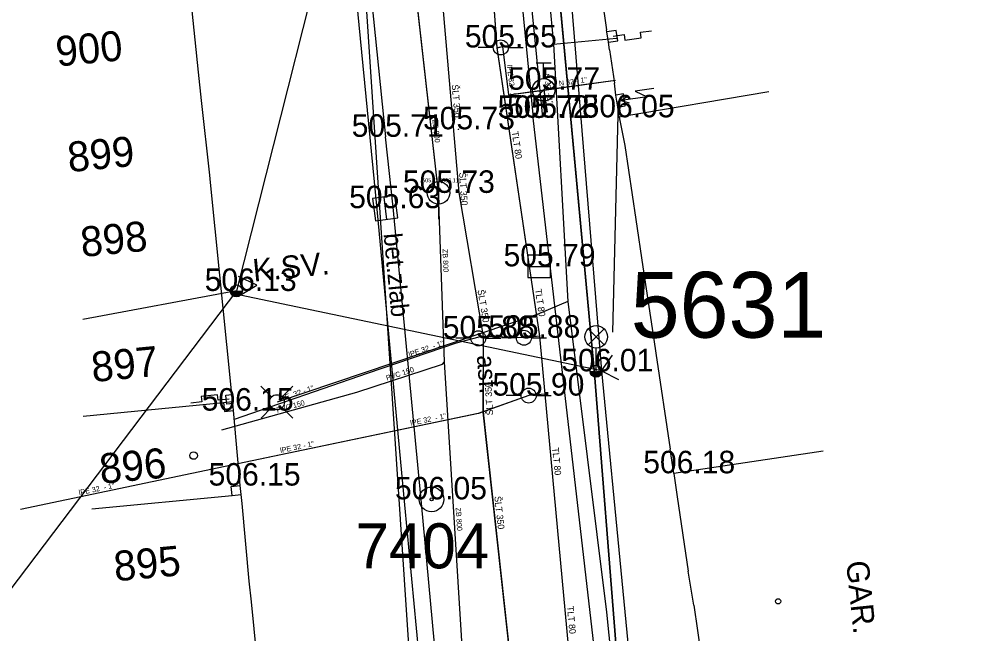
# Model space of a CAD drawing. Extents: x -669642 to -669119, y -1131006 to -1130466.
# Drawn here: x -669400.03 to -669367.79, y -1130862.49 to -1130842 of the extents above; entities that cross this region are included whole.
import ezdxf

# ---------------------------------------------------------------- set-up
doc = ezdxf.new("R2010")
doc.units = 0
for name, color, linetype in [('G_Bod_tecka', 7, 'Continuous'), ('G_Bod_vyska', 7, 'Continuous'), ('G_Bodove_pole', 7, 'Continuous'), ('G_Budovy-znacky', 7, 'Continuous'), ('G_Budovy_Objekty', 7, 'Continuous'), ('G_Budovy_vstupy', 7, 'Continuous'), ('G_Cesty_Schody', 7, 'Continuous'), ('G_Cisla_jina', 7, 'Continuous'), ('G_Objekty_technicke', 7, 'Continuous'), ('G_Plochy_zpevnene', 7, 'Continuous'), ('G_Popisy_objektu', 7, 'Continuous'), ('G_Popisy_povrchu', 7, 'Continuous'), ('G_Poznamky_odkaz', 7, 'Continuous'), ('G_Site-kanalizace', 7, 'Continuous'), ('G_Site-plynovod', 7, 'Continuous'), ('G_Site-Rozvadece', 7, 'Continuous'), ('G_Site-Sloupy', 7, 'Continuous'), ('G_Site-vodovod', 7, 'Continuous'), ('G_Vyskopis-bod_terenu', 7, 'Continuous'), ('G_Z_ELsilove_nadz_kotovane', 7, 'Continuous'), ('G_Z_ELsilove_podz_kotovane', 7, 'Continuous'), ('G_Z_KANAL_podz_kotovane', 7, 'Continuous'), ('G_Z_PLYNY_podz_geodeticky', 7, 'Continuous'), ('G_Z_SPOJE_nadz_kotovane', 7, 'Continuous'), ('G_Z_VODA_podz_kotovane', 7, 'Continuous'), ('Vrstva 1', 7, 'Continuous'), ('Vrstva 12', 7, 'Continuous'), ('Vrstva 2', 7, 'Continuous'), ('Vrstva 25', 7, 'Continuous'), ('Vrstva 26', 7, 'Continuous'), ('Vrstva 3', 7, 'Continuous'), ('Vrstva 4', 7, 'Continuous'), ('Vrstva 5', 7, 'Continuous'), ('Vrstva 6', 7, 'Continuous'), ('Vrstva 7', 7, 'Continuous'), ('Vrstva 8', 7, 'Continuous')]:
    doc.layers.add(name, color=color, linetype=linetype)

msp = doc.modelspace()

# ---------------------------------------------------------------- linework, layer by layer
at = {"layer": 'G_Bod_tecka'}
for p, q in [((-669383.97, -1130842.94), (-669383.97, -1130842.94)), ((-669382.54, -1130844.35), (-669382.54, -1130844.35)), ((-669382.89, -1130845.29), (-669382.89, -1130845.29)), ((-669382.58, -1130845.28), (-669382.58, -1130845.28)), ((-669380.02, -1130845.27), (-669380.02, -1130845.27)), ((-669387.82, -1130845.92), (-669387.82, -1130845.92)), ((-669385.38, -1130845.67), (-669385.38, -1130845.67)), ((-669386.05, -1130847.79), (-669386.05, -1130847.79)), ((-669387.83, -1130848.3), (-669387.83, -1130848.3)), ((-669382.69, -1130850.24), (-669382.69, -1130850.24)), ((-669392.79, -1130851.06), (-669392.79, -1130851.06)), ((-669384.72, -1130852.64), (-669384.72, -1130852.64)), ((-669383.2, -1130852.62), (-669383.2, -1130852.62)), ((-669380.79, -1130853.74), (-669380.79, -1130853.74)), ((-669383.04, -1130854.55), (-669383.04, -1130854.55)), ((-669392.89, -1130855.05), (-669392.89, -1130855.05)), ((-669378.16, -1130857.14), (-669378.16, -1130857.14)), ((-669392.66, -1130857.55), (-669392.66, -1130857.55)), ((-669386.28, -1130858.01), (-669386.28, -1130858.01))]:
    msp.add_line(p, q, dxfattribs=at)
at = {"layer": 'G_Bodove_pole'}
for radius in [0.412, 0.05]:
    msp.add_circle((-669386.28, -1130858.01), radius, dxfattribs=at)
at = {"layer": 'G_Budovy-znacky'}
for centre, radius in [((-669394.219, -1130856.55), 0.125), ((-669374.719, -1130861.41), 0.0875)]:
    msp.add_circle(centre, radius, dxfattribs=at)
at = {"layer": 'G_Budovy_Objekty'}
for p, q in [((-669393.95, -1130844.71), (-669394.05, -1130843.76)), ((-669375.03, -1130844.42), (-669380.02, -1130845.27)), ((-669380.02, -1130845.27), (-669379.83, -1130846.21)), ((-669393.66, -1130847.44), (-669393.68, -1130847.2)), ((-669379.46, -1130848.68), (-669379.23, -1130850.26)), ((-669393.23, -1130851.63), (-669393.34, -1130850.53)), ((-669378.87, -1130852.68), (-669378.8, -1130853.13)), ((-669392.94, -1130854.51), (-669392.99, -1130854.06)), ((-669392.92, -1130854.75), (-669392.94, -1130854.51)), ((-669397.9, -1130855.24), (-669393.22, -1130854.78)), ((-669393.22, -1130854.78), (-669393.12, -1130854.77)), ((-669393.22, -1130854.78), (-669393.19, -1130855.08)), ((-669393.12, -1130854.77), (-669392.92, -1130854.75)), ((-669392.91, -1130854.81), (-669392.92, -1130854.75)), ((-669392.89, -1130855.05), (-669392.91, -1130854.81)), ((-669393.19, -1130855.08), (-669392.89, -1130855.05)), ((-669378.2, -1130857.15), (-669378.32, -1130856.34)), ((-669373.22, -1130856.4), (-669378.2, -1130857.15)), ((-669378.2, -1130857.15), (-669378.09, -1130857.93)), ((-669392.96, -1130857.58), (-669392.66, -1130857.55)), ((-669392.93, -1130857.88), (-669392.96, -1130857.58)), ((-669392.93, -1130857.88), (-669392.63, -1130857.85)), ((-669392.63, -1130857.85), (-669392.66, -1130857.55)), ((-669392.6, -1130858.15), (-669392.63, -1130857.85)), ((-669397.61, -1130858.33), (-669392.93, -1130857.88)), ((-669377.53, -1130861.54), (-669377.72, -1130860.4)), ((-669392.29, -1130861.43), (-669392.36, -1130860.74))]:
    msp.add_line(p, q, dxfattribs=at)
for points in [[(-669380.34, -1130843.02), (-669380.38, -1130842.76), (-669380.43, -1130842.42), (-669380.44, -1130842.35)], [(-669380.02, -1130845.27), (-669380.07, -1130844.93), (-669380.13, -1130844.53), (-669380.18, -1130844.13)]]:
    msp.add_lwpolyline(points, dxfattribs=at)
at = {"layer": 'G_Budovy_vstupy'}
for p, q in [((-669380.82, -1130839.68), (-669380.44, -1130842.35)), ((-669394.05, -1130843.76), (-669394.31, -1130841.28)), ((-669380.34, -1130843.02), (-669380.18, -1130844.13)), ((-669393.68, -1130847.2), (-669393.95, -1130844.71)), ((-669379.83, -1130846.21), (-669379.46, -1130848.68)), ((-669393.34, -1130850.53), (-669393.66, -1130847.44)), ((-669379.23, -1130850.26), (-669378.87, -1130852.68)), ((-669392.99, -1130854.06), (-669393.23, -1130851.63)), ((-669378.8, -1130853.13), (-669378.32, -1130856.34)), ((-669392.66, -1130857.55), (-669392.89, -1130855.05)), ((-669392.36, -1130860.74), (-669392.6, -1130858.15)), ((-669378.09, -1130857.93), (-669377.72, -1130860.4)), ((-669392.04, -1130863.92), (-669392.29, -1130861.43)), ((-669377.53, -1130861.54), (-669377.19, -1130863.91))]:
    msp.add_line(p, q, dxfattribs=at)
at = {"layer": 'G_Cesty_Schody'}
for points in [[(-669388.61, -1130835.98), (-669388.79, -1130836.32), (-669387.82, -1130845.92)], [(-669382.78, -1130910.58), (-669382.75, -1130907.96), (-669382.72, -1130905.36), (-669382.74, -1130902.5), (-669382.82, -1130900.37), (-669383.02, -1130897.17), (-669383.29, -1130893.97), (-669384.48, -1130880.99), (-669385.7, -1130868), (-669386.62, -1130858.14), (-669387.56, -1130848.27), (-669387.82, -1130845.92)]]:
    msp.add_lwpolyline(points, dxfattribs=at)
at = {"layer": 'G_Objekty_technicke'}
for p, q in [((-669381.055, -1130852.325), (-669380.525, -1130852.855)), ((-669381.055, -1130852.855), (-669380.525, -1130852.325)), ((-669380.79, -1130853.74), (-669380.79, -1130852.965))]:
    msp.add_line(p, q, dxfattribs=at)
for centre, radius in [((-669380.79, -1130852.59), 0.375), ((-669380.79, -1130853.74), 0.2)]:
    msp.add_circle(centre, radius, dxfattribs=at)
for radius in [0.18, 0.16, 0.14, 0.12, 0.1, 0.08, 0.06, 0.04, 0.02]:
    msp.add_arc((-669380.79, -1130853.74), radius, 180, 0, dxfattribs=at)
at = {"layer": 'G_Plochy_zpevnene'}
msp.add_line((-669380.64, -1130864.75), (-669382.89, -1130845.29), dxfattribs=at)
for points in [[(-669386.53, -1130808.38), (-669385.87, -1130814.67), (-669385.31, -1130820.24), (-669384.62, -1130827.3), (-669383.9, -1130834.92), (-669382.89, -1130845.29)], [(-669386.26, -1130808.32), (-669385.58, -1130814.61), (-669384.99, -1130820.2), (-669384.33, -1130827.26), (-669383.61, -1130834.89), (-669383.59, -1130835.1), (-669382.58, -1130845.28)], [(-669385.69, -1130873.96), (-669386.24, -1130868.06), (-669387.17, -1130858.19), (-669388.1, -1130848.33), (-669388.69, -1130842.19), (-669389.28, -1130836.06)]]:
    msp.add_lwpolyline(points, dxfattribs=at)
at = {"layer": 'G_Site-kanalizace'}
for p, q in [((-669386.05, -1130847.415), (-669386.05, -1130848.665)), ((-669387.877, -1130847.928), (-669387.783, -1130848.672)), ((-669383.065, -1130850.24), (-669382.315, -1130850.24))]:
    msp.add_line(p, q, dxfattribs=at)
for points in [[(-669388.248, -1130847.975), (-669388.154, -1130848.719), (-669387.41, -1130848.625), (-669387.504, -1130847.881)], [(-669383.065, -1130850.614), (-669382.315, -1130850.614), (-669382.315, -1130849.864), (-669383.065, -1130849.864)]]:
    msp.add_lwpolyline(points, close=True, dxfattribs=at)
msp.add_circle((-669386.05, -1130847.79), 0.375, dxfattribs=at)
at = {"layer": 'G_Site-plynovod'}
for p, q in [((-669391.972, -1130854.238), (-669391.617, -1130854.593)), ((-669391.263, -1130854.592), (-669390.909, -1130854.239)), ((-669391.617, -1130854.946), (-669391.97, -1130855.3)), ((-669391.264, -1130854.945), (-669390.909, -1130855.3))]:
    msp.add_line(p, q, dxfattribs=at)
msp.add_circle((-669391.439, -1130854.769), 0.25, dxfattribs=at)
at = {"layer": 'G_Site-Rozvadece'}
for p, q in [((-669380.12, -1130842.38), (-669380.43, -1130842.42)), ((-669380.07, -1130842.72), (-669380.12, -1130842.38)), ((-669380.38, -1130842.76), (-669380.07, -1130842.72)), ((-669378.869, -1130844.308), (-669379.489, -1130844.394)), ((-669379.88, -1130844.49), (-669380.13, -1130844.53)), ((-669379.723, -1130844.568), (-669379.95, -1130844.711)), ((-669379.083, -1130844.59), (-669379.95, -1130844.711)), ((-669379.82, -1130844.89), (-669379.88, -1130844.49)), ((-669379.489, -1130844.394), (-669379.083, -1130844.59)), ((-669380.07, -1130844.93), (-669379.82, -1130844.89)), ((-669379.95, -1130844.711), (-669379.692, -1130844.786)), ((-669393.14, -1130854.53), (-669392.94, -1130854.51)), ((-669393.12, -1130854.77), (-669393.14, -1130854.53)), ((-669393.11, -1130854.83), (-669393.12, -1130854.77)), ((-669392.91, -1130854.81), (-669393.11, -1130854.83))]:
    msp.add_line(p, q, dxfattribs=at)
for points in [[(-669380.22, -1130842.561), (-669379.855, -1130842.511), (-669379.83, -1130842.692), (-669379.283, -1130842.617), (-669379.307, -1130842.436), (-669378.943, -1130842.384)], [(-669393.031, -1130854.669), (-669393.397, -1130854.704), (-669393.416, -1130854.522), (-669393.965, -1130854.577), (-669393.947, -1130854.76), (-669394.314, -1130854.797)]]:
    msp.add_lwpolyline(points, dxfattribs=at)
at = {"layer": 'G_Site-Sloupy'}
msp.add_circle((-669392.79, -1130851.06), 0.2, dxfattribs=at)
for radius in [0.18, 0.16, 0.14, 0.12, 0.1, 0.08, 0.06, 0.04, 0.02]:
    msp.add_arc((-669392.79, -1130851.06), radius, 180, 0, dxfattribs=at)
at = {"layer": 'G_Site-vodovod'}
for p, q in [((-669384.22, -1130842.94), (-669384.72, -1130842.94)), ((-669383.72, -1130842.94), (-669383.22, -1130842.94)), ((-669382.79, -1130843.45), (-669382.29, -1130843.45)), ((-669382.54, -1130843.975), (-669382.54, -1130843.45)), ((-669382.805, -1130844.615), (-669382.275, -1130844.085)), ((-669384.97, -1130852.64), (-669385.47, -1130852.64)), ((-669384.47, -1130852.64), (-669383.97, -1130852.64)), ((-669383.45, -1130852.62), (-669383.95, -1130852.62)), ((-669382.95, -1130852.62), (-669382.45, -1130852.62)), ((-669383.29, -1130854.55), (-669383.79, -1130854.55)), ((-669382.79, -1130854.55), (-669382.29, -1130854.55))]:
    msp.add_line(p, q, dxfattribs=at)
for centre, radius in [((-669383.97, -1130842.94), 0.25), ((-669382.54, -1130844.35), 0.375), ((-669383.2, -1130852.62), 0.25), ((-669384.72, -1130852.64), 0.25), ((-669383.04, -1130854.55), 0.25)]:
    msp.add_circle(centre, radius, dxfattribs=at)
at = {"layer": 'G_Vyskopis-bod_terenu'}
for p, q in [((-669385.39, -1130845.67), (-669385.37, -1130845.67)), ((-669385.38, -1130845.655), (-669385.38, -1130845.67)), ((-669385.38, -1130845.685), (-669385.38, -1130845.67))]:
    msp.add_line(p, q, dxfattribs=at)
at = {"layer": 'G_Z_ELsilove_nadz_kotovane'}
for points in [[(-669384.181, -1130819.771), (-669382.436, -1130831.441), (-669380.615, -1130853.723)], [(-669380.615, -1130853.723), (-669392.662, -1130851.205), (-669392.105, -1130850.871), (-669392.723, -1130850.576)], [(-669380.615, -1130853.723), (-669380.247, -1130853.207)], [(-669380.615, -1130853.723), (-669377.897, -1130881.732)], [(-669380.615, -1130853.723), (-669380.043, -1130854.013)]]:
    msp.add_lwpolyline(points, dxfattribs=at)
at = {"layer": 'G_Z_ELsilove_podz_kotovane'}
for points in [[(-669391.83, -1130758.66), (-669387.04, -1130787.16), (-669380.84, -1130853.82), (-669376.27, -1130911.91), (-669375.45, -1130932.67), (-669367.41, -1130949.86), (-669354.28, -1130962.65), (-669322.79, -1130989.32), (-669305.7, -1131000.09), (-669304.07, -1131000.6)], [(-669380.229, -1130852.438), (-669380.047, -1130844.728)]]:
    msp.add_lwpolyline(points, dxfattribs=at)
at = {"layer": 'G_Z_KANAL_podz_kotovane'}
for points in [[(-669386.05, -1130847.79), (-669389.19, -1130819.89), (-669390.06, -1130812.55), (-669394.69, -1130773.67)], [(-669382.19, -1130912.29), (-669385.85, -1130853.42), (-669386.05, -1130847.79)], [(-669393.28, -1130855.69), (-669388.77, -1130854.44), (-669385.92, -1130853.5), (-669385.85, -1130853.42)]]:
    msp.add_lwpolyline(points, dxfattribs=at)
at = {"layer": 'G_Z_PLYNY_podz_geodeticky'}
for points in [[(-669390.43, -1130771.32), (-669388.94, -1130781.38), (-669387.27, -1130793.84), (-669384.52, -1130818.24), (-669383.72, -1130826.65), (-669382.93, -1130835.15), (-669382.21, -1130842.83), (-669381.73, -1130851.41), (-669380.44, -1130861.77), (-669378.34, -1130882.46)], [(-669382.21, -1130842.83), (-669380.11, -1130842.63)], [(-669381.73, -1130851.41), (-669382.76, -1130851.84), (-669391.43, -1130854.77)]]:
    msp.add_lwpolyline(points, dxfattribs=at)
at = {"layer": 'G_Z_SPOJE_nadz_kotovane'}
for points in [[(-669388.86, -1130835.53), (-669392.79, -1130851.06)], [(-669388.86, -1130835.53), (-669383.8, -1130911.82)], [(-669392.79, -1130851.06), (-669410.28, -1130874.13), (-669431.93, -1130876.33), (-669437.91, -1130879.53), (-669438.06, -1130879.61)], [(-669392.79, -1130851.06), (-669397.91, -1130852.01)]]:
    msp.add_lwpolyline(points, dxfattribs=at)
at = {"layer": 'G_Z_VODA_podz_kotovane'}
for p, q in [((-669384.09, -1130842.95), (-669383.91, -1130842.91)), ((-669383.91, -1130842.91), (-669383.71, -1130844.52)), ((-669382.42, -1130845.1), (-669382.52, -1130844.36)), ((-669383.2, -1130852.62), (-669384.61, -1130852.58)), ((-669382.67, -1130852.57), (-669383.2, -1130852.62)), ((-669382.49, -1130854.5), (-669383.04, -1130854.55))]:
    msp.add_line(p, q, dxfattribs=at)
for points in [[(-669391.66, -1130786.81), (-669388.98, -1130811.25), (-669386.68, -1130832.57), (-669385.37, -1130847.78), (-669384.56, -1130852.58), (-669384.56, -1130855.1), (-669381.69, -1130881.23), (-669380.22, -1130906.82), (-669380.35, -1130922.88), (-669379.95, -1130930.64), (-669376.8, -1130944.92), (-669375.17, -1130949.36), (-669369.9, -1130965.09), (-669368.33, -1130970.22)], [(-669373.45, -1130944.33), (-669373.67, -1130943.67), (-669376.37, -1130935.68), (-669378.15, -1130922.46), (-669378.08, -1130920.73), (-669378.01, -1130917.57), (-669378, -1130914.5), (-669377.65, -1130907.22), (-669378.04, -1130900.78), (-669379.71, -1130886.35), (-669379.94, -1130881.96), (-669382.49, -1130854.5), (-669382.67, -1130852.57), (-669384.09, -1130842.95), (-669385.34, -1130825.89), (-669387.02, -1130812.53), (-669389.23, -1130792.08)], [(-669383.71, -1130844.52), (-669382.52, -1130844.36), (-669380.14, -1130844.03)], [(-669384.61, -1130852.58), (-669384.7, -1130852.6), (-669385.46, -1130852.8), (-669388.43, -1130853.81), (-669392.86, -1130855.35)], [(-669383.04, -1130854.55), (-669384.72, -1130855.15), (-669392.74, -1130856.82), (-669399.99, -1130858.35)]]:
    msp.add_lwpolyline(points, dxfattribs=at)
at = {"layer": 'Vrstva 1'}
msp.add_line((-669380.84, -1130853.82), (-669380.84, -1130853.82), dxfattribs=at)
at = {"layer": 'Vrstva 12'}
for points in [[(-669386.05, -1130847.79), (-669389.185, -1130819.892), (-669390.059, -1130812.552), (-669394.689, -1130773.674)], [(-669382.192, -1130912.286), (-669385.85, -1130853.42), (-669386.05, -1130847.79)], [(-669393.28, -1130855.69), (-669388.77, -1130854.44), (-669385.92, -1130853.5), (-669385.85, -1130853.42)]]:
    msp.add_lwpolyline(points, dxfattribs=at)
at = {"layer": 'Vrstva 25'}
msp.add_line((-669382.417, -1130845.1), (-669382.52, -1130844.357), dxfattribs=at)
msp.add_lwpolyline([(-669383.709, -1130844.522), (-669382.52, -1130844.357), (-669380.143, -1130844.028)], dxfattribs=at)
at = {"layer": 'Vrstva 26'}
for p, q in [((-669384.093, -1130842.945), (-669383.91, -1130842.91)), ((-669383.91, -1130842.91), (-669383.709, -1130844.522)), ((-669383.2, -1130852.62), (-669384.608, -1130852.578)), ((-669382.672, -1130852.568), (-669383.2, -1130852.62)), ((-669382.493, -1130854.498), (-669383.04, -1130854.55))]:
    msp.add_line(p, q, dxfattribs=at)
for points in [[(-669391.664, -1130786.81), (-669388.978, -1130811.253), (-669386.678, -1130832.566), (-669385.369, -1130847.782), (-669384.56, -1130852.58), (-669384.564, -1130855.105), (-669381.694, -1130881.226), (-669380.223, -1130906.82), (-669380.349, -1130922.883), (-669379.945, -1130930.641), (-669376.8, -1130944.921), (-669375.165, -1130949.355), (-669369.897, -1130965.087), (-669368.329, -1130970.216)], [(-669373.447, -1130944.334), (-669373.672, -1130943.667), (-669376.37, -1130935.675), (-669378.148, -1130922.46), (-669378.075, -1130920.733), (-669378.009, -1130917.569), (-669377.996, -1130914.501), (-669377.651, -1130907.219), (-669378.037, -1130900.779), (-669379.708, -1130886.353), (-669379.941, -1130881.959), (-669382.493, -1130854.498), (-669382.672, -1130852.568), (-669384.093, -1130842.945), (-669385.337, -1130825.888), (-669387.019, -1130812.528), (-669389.231, -1130792.082)], [(-669384.608, -1130852.578), (-669384.7, -1130852.6), (-669385.46, -1130852.8), (-669388.43, -1130853.81), (-669392.863, -1130855.349)], [(-669383.04, -1130854.55), (-669384.717, -1130855.146), (-669392.738, -1130856.824), (-669399.99, -1130858.349)]]:
    msp.add_lwpolyline(points, dxfattribs=at)
at = {"layer": 'Vrstva 5'}
for p, q in [((-669387.04, -1130787.16), (-669380.84, -1130853.82)), ((-669380.84, -1130853.82), (-669387.04, -1130787.16)), ((-669380.84, -1130853.82), (-669376.27, -1130911.91)), ((-669376.27, -1130911.91), (-669380.84, -1130853.82))]:
    msp.add_line(p, q, dxfattribs=at)
at = {"layer": 'Vrstva 6'}
for p, q in [((-669383.91, -1130842.91), (-669383.91, -1130842.91)), ((-669383.2, -1130852.62), (-669383.2, -1130852.62)), ((-669383.04, -1130854.55), (-669383.04, -1130854.55))]:
    msp.add_line(p, q, dxfattribs=at)
at = {"layer": 'Vrstva 7'}
msp.add_line((-669382.417, -1130845.1), (-669382.417, -1130845.1), dxfattribs=at)
at = {"layer": 'Vrstva 8'}
msp.add_line((-669386.05, -1130847.79), (-669386.05, -1130847.79), dxfattribs=at)

# ---------------------------------------------------------------- texts
at = {"layer": 'G_Bod_vyska'}
for s, p in [('505.65', (-669385.169, -1130842.94)), ('505.77', (-669383.726, -1130844.35)), ('505.72', (-669384.076, -1130845.29)), ('505.78', (-669383.766, -1130845.28)), ('506.05', (-669381.241, -1130845.27)), ('505.73', (-669386.566, -1130845.67)), ('505.71', (-669388.944, -1130845.92)), ('505.73', (-669387.236, -1130847.79)), ('505.63', (-669389.029, -1130848.3)), ('505.79', (-669383.878, -1130850.24)), ('506.13', (-669393.848, -1130851.06)), ('505.88', (-669385.906, -1130852.64)), ('505.88', (-669384.386, -1130852.62)), ('506.01', (-669381.949, -1130853.74)), ('505.90', (-669384.249, -1130854.55)), ('506.15', (-669393.948, -1130855.05)), ('506.18', (-669379.218, -1130857.14)), ('506.15', (-669393.718, -1130857.55)), ('506.05', (-669387.501, -1130858.01))]:
    msp.add_text(s, height=0.75, dxfattribs=at).set_placement(p)
at = {"layer": 'G_Bodove_pole'}
msp.add_text('7404', height=1.5, dxfattribs=at).set_placement((-669388.818, -1130860.31))
at = {"layer": 'G_Cisla_jina'}
for s, rotation, p in [('900', 5.5662, (-669398.77, -1130843.579)), ('899', 5.5662, (-669398.378, -1130847.101)), ('898', 5.5662, (-669397.944, -1130849.931)), ('897', 5.5662, (-669397.584, -1130854.101)), ('896', 5.5662, (-669397.311, -1130857.494)), ('895', 5.2707, (-669396.835, -1130860.744))]:
    msp.add_text(s, height=1, rotation=rotation, dxfattribs=at).set_placement(p)
at = {"layer": 'G_Popisy_objektu'}
msp.add_text('GAR.', height=0.75, rotation=275.8798, dxfattribs=at).set_placement((-669372.45, -1130860.09))
at = {"layer": 'G_Popisy_povrchu'}
for s, rotation, p in [('bet.zlab', 275.4285, (-669387.881, -1130849.157)), ('asf.', 274.5641, (-669384.772, -1130853.221))]:
    msp.add_text(s, height=0.6, rotation=rotation, dxfattribs=at).set_placement(p)
at = {"layer": 'G_Poznamky_odkaz'}
msp.add_text('K.SV.', height=0.75, rotation=5.6282, dxfattribs=at).set_placement((-669392.209, -1130850.75))
at = {"layer": 'Vrstva 2'}
msp.add_text('505.71 (503.11)', height=0.13163, dxfattribs=at).set_placement((-669386.595, -1130847.437))
at = {"layer": 'Vrstva 3'}
for s, rotation, p in [('ZB 800', 276.3873, (-669386.252, -1130845.348)), ('ZB 800', 272.0295, (-669385.913, -1130849.659)), ('PVC 150', 18.2361, (-669387.768, -1130854.053)), ('PVC 150', 15.4968, (-669391.428, -1130855.122)), ('ZB 800', 273.6117, (-669385.476, -1130858.287))]:
    msp.add_text(s, height=0.1755, rotation=rotation, dxfattribs=at).set_placement(p)
at = {"layer": 'Vrstva 4'}
for s, height, rotation, p in [('lPE 32 - 1"', 0.17551, 277.1434, (-669383.771, -1130843.529)), ('N 32  - 1"', 0.1755, 277.8348, (-669382.53, -1130843.826)), ('N 32 - 1"', 0.1755, 7.8571, (-669382.021, -1130844.226)), ('ŠLT 350', 0.2194, 274.9138, (-669385.608, -1130844.183)), ('TLT 80', 0.2194, 278.4109, (-669383.607, -1130845.753)), ('ŠLT 350', 0.2194, 273.255, (-669385.357, -1130847.11)), ('ŠLT 350', 0.2194, 279.5684, (-669384.749, -1130851.034)), ('TLT 80', 0.2194, 278.4467, (-669382.832, -1130851.008)), ('lPE 32  - 1"', 0.17551, 18.9613, (-669387.012, -1130853.268)), ('lPE  32 - 1"', 0.17551, 18.9606, (-669391.341, -1130854.759)), ('ŠLT 350', 0.2194, 93.0745, (-669384.225, -1130855.201)), ('lPE 32  - 1"', 0.17551, 11.7051, (-669386.971, -1130855.553)), ('lPE 32 - 1"', 0.17551, 11.8429, (-669391.312, -1130856.467)), ('TLT 80', 0.2194, 275.3286, (-669382.255, -1130856.29)), ('lPE 32  - 1"', 0.17551, 11.7208, (-669398.03, -1130857.872)), ('ŠLT 350', 0.2194, 276.3243, (-669384.185, -1130857.915)), ('TLT 80', 0.2194, 275.3286, (-669381.764, -1130861.579))]:
    msp.add_text(s, height=height, rotation=rotation, dxfattribs=at).set_placement(p)
msp.add_text('5631', height=2.1939, dxfattribs=at).set_placement((-669379.636, -1130852.618))

doc.saveas('drawing.dxf')
